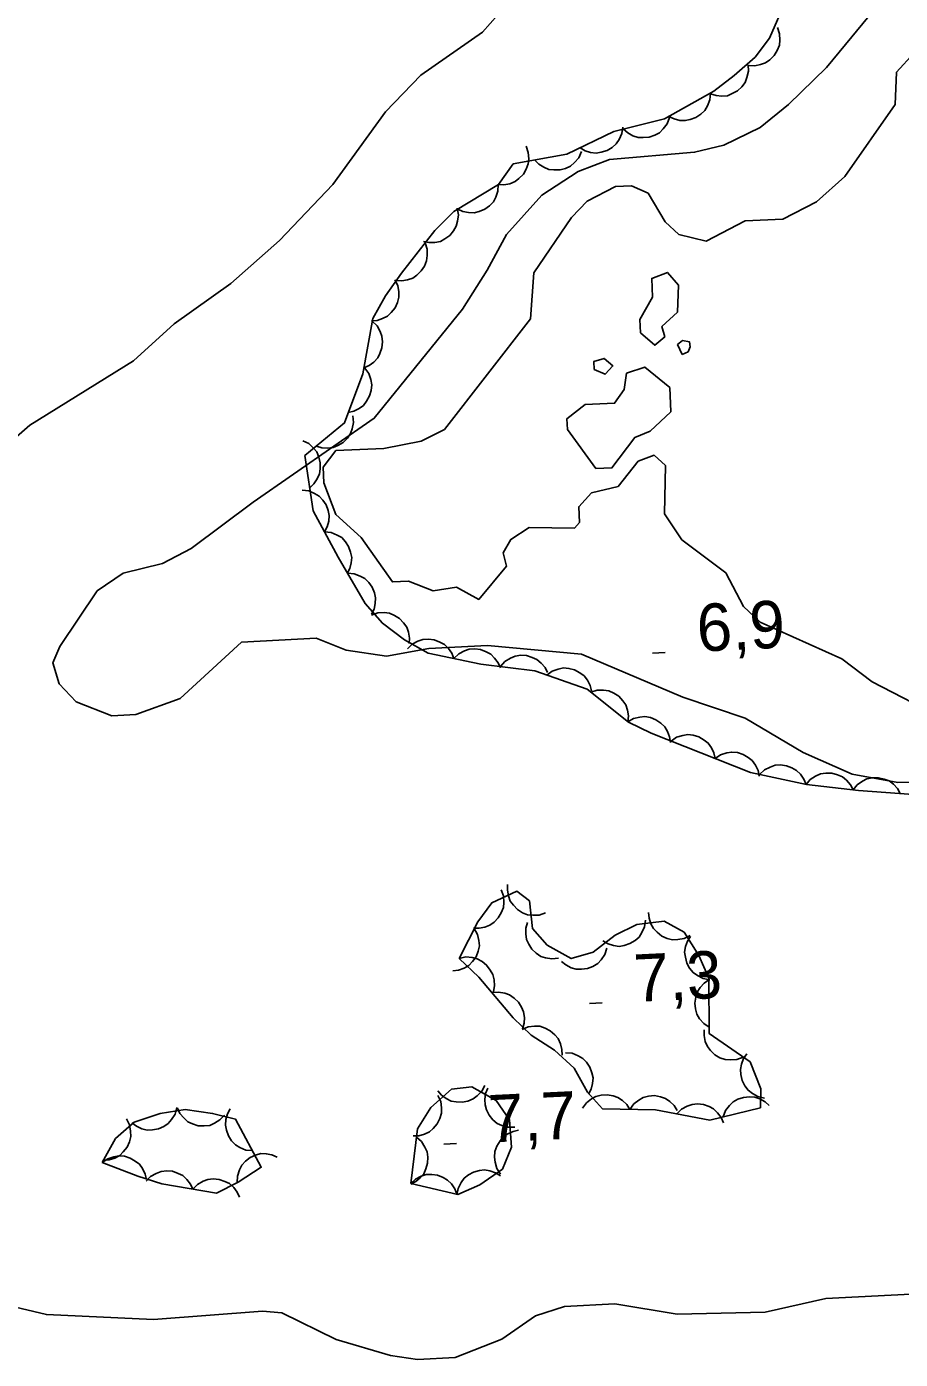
# Model space of a CAD drawing. Extents: x 336540 to 340074, y 5572036 to 5573747.
# Drawn here: x 336921.5 to 336976.8, y 5573236.8 to 5573321.1 of the extents above; entities that cross this region are included whole.
import ezdxf

# ---------------------------------------------------------------- set-up
doc = ezdxf.new("R2010")
doc.units = 0
for name, color, linetype in [('Niveau 2', 7, 'Continuous'), ('Niveau 3', 7, 'Continuous'), ('Niveau 4', 7, 'Continuous'), ('Niveau 44', 7, 'Continuous')]:
    doc.layers.add(name, color=color, linetype=linetype)

msp = doc.modelspace()

# ---------------------------------------------------------------- linework, layer by layer
at = {"layer": 'Niveau 2'}
for points in [[(336975.65, 5573322.77), (336972.15, 5573318.53), (336969.74, 5573316.19), (336967.94, 5573314.73), (336965.64, 5573313.61), (336963.79, 5573313.17), (336958.41, 5573312.71), (336956.42, 5573311.95), (336954.12, 5573310.46), (336951.88, 5573307.97), (336950.65, 5573305.7), (336949.09, 5573303.24), (336943.5, 5573296.34), (336935.83, 5573291.03), (336931.91, 5573288.1), (336930.09, 5573287.15), (336927.6, 5573286.52), (336925.95, 5573285.41), (336923.6, 5573281.89), (336923.14, 5573280.86), (336923.55, 5573279.53), (336924.63, 5573278.39), (336926.89, 5573277.51), (336928.4, 5573277.58), (336931.22, 5573278.59), (336935.1, 5573282.17), (336939.82, 5573282.42), (336941.73, 5573281.65), (336944.27, 5573281.28), (336946.96, 5573281.76), (336950.68, 5573281.95), (336956.62, 5573281.41), (336963.04, 5573278.68), (336967, 5573277.36), (336970.66, 5573275.18), (336973.78, 5573273.81), (336976.67, 5573273.27), (336980.9, 5573273.32)], [(336951.34, 5573321.86), (336950.37, 5573320.78), (336946.46, 5573318.05), (336944.21, 5573315.72), (336940.88, 5573311.14), (336937.5, 5573307.58), (336934.43, 5573304.87), (336930.83, 5573302.31), (336928.25, 5573299.97), (336921.7, 5573295.9), (336918.79, 5573293.38)], [(336919.15, 5573240.45), (336922.74, 5573239.6), (336929.52, 5573239.29), (336936.43, 5573239.82), (336937.64, 5573239.72), (336941.1, 5573238.02), (336944.53, 5573237.01), (336946.24, 5573236.77), (336948.62, 5573236.88), (336951.58, 5573238.05), (336953.71, 5573239.52), (336955.55, 5573240.11), (336958.74, 5573240.28), (336962.68, 5573239.64), (336968.26, 5573239.76), (336972.11, 5573240.62), (336980.37, 5573241.05)]]:
    msp.add_lwpolyline(points, dxfattribs=at)
at = {"layer": 'Niveau 3'}
for p, q in [((336961.12, 5573281.46), (336961.92, 5573281.5)), ((336957.13, 5573259.29), (336957.93, 5573259.33)), ((336947.92, 5573250.39), (336948.72, 5573250.43))]:
    msp.add_line(p, q, dxfattribs=at)
at = {"layer": 'Niveau 4'}
for points in [[(336979.54, 5573277.33), (336975.04, 5573279.66), (336973.12, 5573281.11), (336967.94, 5573283.43), (336966.88, 5573284.41), (336965.78, 5573286.55), (336962.98, 5573288.64), (336961.89, 5573290.28), (336961.94, 5573293.34), (336961.23, 5573293.99), (336960.22, 5573293.61), (336958.95, 5573292.02), (336957.26, 5573291.61), (336956.46, 5573290.73), (336956.5, 5573289.73), (336956.18, 5573289.37), (336953.31, 5573289.41), (336952.16, 5573288.67), (336951.67, 5573287.81), (336951.89, 5573286.97), (336950.12, 5573284.87), (336948.72, 5573285.65), (336947.23, 5573285.41), (336945.68, 5573286.02), (336944.65, 5573285.98), (336942.67, 5573288.78), (336941.08, 5573290.24), (336940.31, 5573292.24), (336940.27, 5573293.24), (336941.08, 5573294.3), (336944.11, 5573294.43), (336946.47, 5573294.88), (336947.96, 5573295.63), (336953.39, 5573302.63), (336953.61, 5573305.54), (336956, 5573309.04), (336956.98, 5573310.08), (336958.78, 5573311.01), (336959.8, 5573311.05), (336960.85, 5573310.59), (336961.93, 5573308.77), (336962.8, 5573307.97), (336964.53, 5573307.54), (336967, 5573308.83), (336969.38, 5573308.93), (336971.52, 5573310.03), (336973.31, 5573311.64), (336976.5, 5573316.2), (336976.57, 5573318.23), (336977.7, 5573319.46)], [(336960.37, 5573301.75), (336960.33, 5573302.59), (336961.13, 5573303.99), (336961.08, 5573305.18), (336962.07, 5573305.56), (336962.78, 5573304.75), (336962.7, 5573303.04), (336961.71, 5573302.15), (336961.9, 5573301.48), (336961.27, 5573300.95), (336960.37, 5573301.75)], [(336963.01, 5573300.38), (336962.71, 5573301), (336963.02, 5573301.26), (336963.48, 5573301.17), (336963.51, 5573300.85), (336963.38, 5573300.53), (336963.01, 5573300.38)], [(336957.44, 5573299.43), (336957.42, 5573299.93), (336958.07, 5573300.12), (336958.62, 5573299.65), (336958.12, 5573299.12), (336957.44, 5573299.43)], [(336955.74, 5573295.62), (336955.71, 5573296.3), (336956.86, 5573297.2), (336958.72, 5573297.28), (336959.34, 5573298.15), (336959.48, 5573299.18), (336960.64, 5573299.57), (336962.22, 5573298.28), (336962.29, 5573296.75), (336960.98, 5573295.51), (336960, 5573295.12), (336958.56, 5573293.19), (336957.54, 5573293.15), (336955.74, 5573295.62)]]:
    msp.add_lwpolyline(points, dxfattribs=at)
at = {"layer": 'Niveau 44'}
for points in [[(336971.24, 5573326.6), (336968.53, 5573320.39), (336967.62, 5573319.18), (336966.3, 5573318.03), (336965.02, 5573317.03), (336961.89, 5573315.29), (336958.68, 5573314.49), (336955.7, 5573313.04), (336952.31, 5573312.43), (336951.38, 5573311.14), (336948.54, 5573309.42), (336947.33, 5573308.22), (336945.23, 5573305.51), (336944.22, 5573304.08), (336943.41, 5573302.65), (336942.78, 5573299.15), (336941.61, 5573296.04), (336939.11, 5573293.97), (336939.64, 5573290.47), (336941.22, 5573287.55), (336942.93, 5573284.62), (336944.02, 5573283.36), (336945.41, 5573282.3), (336946.92, 5573281.47), (336950.26, 5573280.78), (336953.68, 5573280.34), (336956.99, 5573279.18), (336959.61, 5573277.1), (336961.05, 5573276.4), (336967.33, 5573273.91), (336970.89, 5573273.15), (336974.18, 5573272.78), (336977.63, 5573272.52)], [(336969.04, 5573321.07), (336969.18, 5573320.67), (336969.19, 5573320.27), (336969.16, 5573319.94), (336969.03, 5573319.61), (336968.83, 5573319.3), (336968.55, 5573319.03), (336968.29, 5573318.84), (336967.96, 5573318.72), (336967.6, 5573318.65), (336967.24, 5573318.67)], [(336967.18, 5573318.71), (336967.2, 5573318.3), (336967.11, 5573317.9), (336967, 5573317.59), (336966.78, 5573317.31), (336966.51, 5573317.06), (336966.18, 5573316.88), (336965.88, 5573316.75), (336965.52, 5573316.73), (336965.15, 5573316.76), (336964.81, 5573316.87)], [(336964.79, 5573316.9), (336964.75, 5573316.49), (336964.6, 5573316.11), (336964.44, 5573315.82), (336964.19, 5573315.58), (336963.88, 5573315.37), (336963.52, 5573315.24), (336963.2, 5573315.17), (336962.85, 5573315.19), (336962.49, 5573315.28), (336962.17, 5573315.44)], [(336962.2, 5573315.37), (336962.05, 5573314.97), (336961.81, 5573314.65), (336961.58, 5573314.41), (336961.27, 5573314.25), (336960.92, 5573314.12), (336960.54, 5573314.1), (336960.21, 5573314.11), (336959.88, 5573314.22), (336959.56, 5573314.4), (336959.29, 5573314.64)], [(336959.24, 5573314.76), (336959.18, 5573314.35), (336959.01, 5573313.98), (336958.83, 5573313.7), (336958.57, 5573313.47), (336958.25, 5573313.28), (336957.88, 5573313.18), (336957.56, 5573313.12), (336957.21, 5573313.16), (336956.86, 5573313.27), (336956.55, 5573313.45)], [(336953.12, 5573313.55), (336953.26, 5573313.16), (336953.29, 5573312.75), (336953.26, 5573312.43), (336953.13, 5573312.1), (336952.95, 5573311.78), (336952.67, 5573311.51), (336952.42, 5573311.31), (336952.09, 5573311.18), (336951.72, 5573311.11), (336951.37, 5573311.12)], [(336956.62, 5573313.21), (336956.46, 5573312.82), (336956.19, 5573312.52), (336955.94, 5573312.3), (336955.62, 5573312.15), (336955.27, 5573312.05), (336954.88, 5573312.05), (336954.56, 5573312.08), (336954.24, 5573312.22), (336953.92, 5573312.42), (336953.67, 5573312.68)], [(336951.36, 5573311.13), (336951.34, 5573310.71), (336951.2, 5573310.33), (336951.05, 5573310.03), (336950.8, 5573309.78), (336950.51, 5573309.56), (336950.15, 5573309.42), (336949.83, 5573309.33), (336949.48, 5573309.35), (336949.12, 5573309.42), (336948.79, 5573309.57)], [(336948.75, 5573309.63), (336948.83, 5573309.22), (336948.78, 5573308.81), (336948.7, 5573308.49), (336948.53, 5573308.19), (336948.29, 5573307.91), (336947.97, 5573307.69), (336947.69, 5573307.53), (336947.34, 5573307.46), (336946.97, 5573307.45), (336946.62, 5573307.52)], [(336946.72, 5573307.43), (336946.85, 5573307.03), (336946.86, 5573306.63), (336946.82, 5573306.3), (336946.68, 5573305.97), (336946.48, 5573305.66), (336946.2, 5573305.4), (336945.94, 5573305.21), (336945.6, 5573305.1), (336945.24, 5573305.03), (336944.88, 5573305.06)], [(336944.8, 5573305.1), (336944.99, 5573304.73), (336945.05, 5573304.33), (336945.06, 5573304), (336944.97, 5573303.66), (336944.82, 5573303.32), (336944.58, 5573303.03), (336944.35, 5573302.8), (336944.03, 5573302.64), (336943.68, 5573302.52), (336943.32, 5573302.49)], [(336943.38, 5573302.47), (336943.68, 5573302.18), (336943.87, 5573301.83), (336943.99, 5573301.52), (336944.02, 5573301.17), (336943.99, 5573300.8), (336943.86, 5573300.44), (336943.72, 5573300.15), (336943.47, 5573299.89), (336943.18, 5573299.67), (336942.85, 5573299.52)], [(336942.91, 5573299.5), (336943.15, 5573299.16), (336943.28, 5573298.78), (336943.34, 5573298.45), (336943.31, 5573298.1), (336943.21, 5573297.75), (336943.02, 5573297.42), (336942.82, 5573297.15), (336942.54, 5573296.95), (336942.21, 5573296.78), (336941.86, 5573296.7)], [(336942.15, 5573296.49), (336942.19, 5573296.07), (336942.11, 5573295.67), (336942, 5573295.36), (336941.8, 5573295.07), (336941.53, 5573294.81), (336941.2, 5573294.62), (336940.9, 5573294.49), (336940.55, 5573294.45), (336940.18, 5573294.47), (336939.84, 5573294.57)], [(336938.97, 5573294.91), (336939.35, 5573294.73), (336939.65, 5573294.45), (336939.86, 5573294.2), (336940, 5573293.88), (336940.08, 5573293.52), (336940.08, 5573293.13), (336940.04, 5573292.81), (336939.89, 5573292.49), (336939.68, 5573292.18), (336939.42, 5573291.94)], [(336938.93, 5573291.78), (336939.35, 5573291.74), (336939.72, 5573291.58), (336940.01, 5573291.41), (336940.25, 5573291.16), (336940.45, 5573290.85), (336940.58, 5573290.49), (336940.65, 5573290.17), (336940.62, 5573289.82), (336940.53, 5573289.46), (336940.36, 5573289.14)], [(336940.36, 5573289.14), (336940.78, 5573289.1), (336941.15, 5573288.94), (336941.44, 5573288.78), (336941.68, 5573288.52), (336941.88, 5573288.21), (336942, 5573287.85), (336942.08, 5573287.53), (336942.05, 5573287.18), (336941.95, 5573286.82), (336941.79, 5573286.5)], [(336941.82, 5573286.52), (336942.24, 5573286.49), (336942.62, 5573286.35), (336942.91, 5573286.19), (336943.16, 5573285.94), (336943.37, 5573285.64), (336943.51, 5573285.28), (336943.59, 5573284.97), (336943.57, 5573284.61), (336943.49, 5573284.25), (336943.33, 5573283.93)], [(336943.33, 5573283.88), (336943.73, 5573284.02), (336944.13, 5573284.03), (336944.46, 5573284), (336944.79, 5573283.86), (336945.1, 5573283.66), (336945.36, 5573283.38), (336945.56, 5573283.12), (336945.67, 5573282.79), (336945.74, 5573282.42), (336945.72, 5573282.07)], [(336945.61, 5573281.74), (336945.91, 5573282.03), (336946.27, 5573282.22), (336946.58, 5573282.33), (336946.93, 5573282.35), (336947.3, 5573282.31), (336947.66, 5573282.17), (336947.95, 5573282.02), (336948.2, 5573281.77), (336948.41, 5573281.47), (336948.55, 5573281.13)], [(336948.55, 5573281.13), (336948.85, 5573281.42), (336949.21, 5573281.61), (336949.52, 5573281.72), (336949.87, 5573281.74), (336950.24, 5573281.7), (336950.6, 5573281.56), (336950.89, 5573281.41), (336951.13, 5573281.16), (336951.35, 5573280.86), (336951.49, 5573280.53)], [(336951.5, 5573280.62), (336951.78, 5573280.93), (336952.13, 5573281.15), (336952.43, 5573281.28), (336952.78, 5573281.33), (336953.15, 5573281.31), (336953.51, 5573281.2), (336953.81, 5573281.07), (336954.08, 5573280.84), (336954.32, 5573280.56), (336954.48, 5573280.24)], [(336954.44, 5573280.07), (336954.78, 5573280.32), (336955.16, 5573280.46), (336955.48, 5573280.53), (336955.83, 5573280.5), (336956.19, 5573280.41), (336956.53, 5573280.22), (336956.79, 5573280.04), (336957.01, 5573279.76), (336957.18, 5573279.43), (336957.27, 5573279.08)], [(336957.22, 5573278.99), (336957.62, 5573279.12), (336958.03, 5573279.12), (336958.36, 5573279.08), (336958.68, 5573278.94), (336958.99, 5573278.74), (336959.24, 5573278.45), (336959.43, 5573278.19), (336959.54, 5573277.85), (336959.6, 5573277.49), (336959.57, 5573277.13)], [(336959.57, 5573277.12), (336959.93, 5573277.33), (336960.33, 5573277.42), (336960.65, 5573277.45), (336961, 5573277.39), (336961.34, 5573277.25), (336961.66, 5573277.03), (336961.9, 5573276.81), (336962.08, 5573276.51), (336962.21, 5573276.17), (336962.27, 5573275.81)], [(336962.31, 5573275.9), (336962.65, 5573276.14), (336963.04, 5573276.26), (336963.37, 5573276.31), (336963.71, 5573276.27), (336964.07, 5573276.17), (336964.4, 5573275.97), (336964.66, 5573275.77), (336964.86, 5573275.48), (336965.02, 5573275.15), (336965.1, 5573274.8)], [(336965.1, 5573274.8), (336965.44, 5573275.03), (336965.83, 5573275.15), (336966.15, 5573275.21), (336966.5, 5573275.17), (336966.86, 5573275.06), (336967.18, 5573274.86), (336967.44, 5573274.67), (336967.65, 5573274.38), (336967.81, 5573274.04), (336967.88, 5573273.69)], [(336967.91, 5573273.79), (336968.21, 5573274.08), (336968.58, 5573274.26), (336968.89, 5573274.37), (336969.24, 5573274.39), (336969.61, 5573274.34), (336969.96, 5573274.2), (336970.25, 5573274.05), (336970.5, 5573273.8), (336970.71, 5573273.49), (336970.85, 5573273.16)], [(336970.85, 5573273.15), (336971.12, 5573273.47), (336971.46, 5573273.69), (336971.76, 5573273.83), (336972.11, 5573273.88), (336972.48, 5573273.87), (336972.85, 5573273.77), (336973.15, 5573273.64), (336973.42, 5573273.42), (336973.66, 5573273.14), (336973.83, 5573272.82)], [(336973.83, 5573272.81), (336974.09, 5573273.13), (336974.42, 5573273.37), (336974.71, 5573273.52), (336975.06, 5573273.58), (336975.43, 5573273.58), (336975.8, 5573273.49), (336976.11, 5573273.38), (336976.39, 5573273.17), (336976.64, 5573272.89), (336976.82, 5573272.58)], [(336954.35, 5573265.03), (336953.95, 5573264.89), (336953.55, 5573264.88), (336953.22, 5573264.91), (336952.89, 5573265.04), (336952.58, 5573265.24), (336952.32, 5573265.52), (336952.12, 5573265.78), (336952, 5573266.11), (336951.94, 5573266.47), (336951.95, 5573266.83)], [(336948.89, 5573262.15), (336950.13, 5573260.95), (336952.3, 5573258.39), (336953.44, 5573257.28), (336954.91, 5573256.34), (336956.16, 5573255.21), (336957.01, 5573253.68), (336957.97, 5573252.63), (336961.32, 5573252.56), (336964.76, 5573251.91), (336967.96, 5573252.69), (336967.98, 5573253.89), (336967.31, 5573255.59), (336964.72, 5573257.39), (336964.7, 5573260.9), (336964.07, 5573262.33), (336963.13, 5573263.81), (336961.86, 5573264.51), (336960.13, 5573264.29), (336958.76, 5573263.62), (336957.37, 5573262.54), (336955.98, 5573262.14), (336954.45, 5573262.99), (336953.52, 5573264.05), (336953.34, 5573265.79), (336952.53, 5573266.4), (336950.95, 5573265.67), (336950.06, 5573264.46), (336948.89, 5573262.15)], [(336951.55, 5573266.49), (336951.69, 5573266.1), (336951.71, 5573265.69), (336951.68, 5573265.36), (336951.55, 5573265.03), (336951.36, 5573264.72), (336951.09, 5573264.45), (336950.83, 5573264.25), (336950.5, 5573264.13), (336950.14, 5573264.06), (336949.78, 5573264.07)], [(336955.18, 5573262.16), (336954.76, 5573262.11), (336954.36, 5573262.18), (336954.05, 5573262.27), (336953.76, 5573262.47), (336953.49, 5573262.73), (336953.29, 5573263.05), (336953.15, 5573263.35), (336953.1, 5573263.7), (336953.11, 5573264.07), (336953.2, 5573264.41)], [(336960.69, 5573264.56), (336960.63, 5573264.15), (336960.46, 5573263.78), (336960.28, 5573263.5), (336960.02, 5573263.27), (336959.7, 5573263.08), (336959.33, 5573262.97), (336959.01, 5573262.91), (336958.66, 5573262.96), (336958.31, 5573263.07), (336957.99, 5573263.25)], [(336963.51, 5573263.6), (336963.13, 5573263.41), (336962.73, 5573263.34), (336962.4, 5573263.33), (336962.06, 5573263.41), (336961.72, 5573263.56), (336961.42, 5573263.8), (336961.19, 5573264.03), (336961.03, 5573264.34), (336960.91, 5573264.69), (336960.88, 5573265.05)], [(336949.84, 5573264.03), (336950.05, 5573263.67), (336950.13, 5573263.27), (336950.16, 5573262.94), (336950.08, 5573262.6), (336949.95, 5573262.25), (336949.72, 5573261.95), (336949.5, 5573261.7), (336949.19, 5573261.53), (336948.84, 5573261.4), (336948.49, 5573261.36)], [(336964.75, 5573260.8), (336964.33, 5573260.87), (336963.97, 5573261.06), (336963.7, 5573261.25), (336963.48, 5573261.52), (336963.3, 5573261.85), (336963.21, 5573262.22), (336963.16, 5573262.54), (336963.22, 5573262.89), (336963.34, 5573263.24), (336963.54, 5573263.54)], [(336958.24, 5573262.79), (336958.11, 5573262.39), (336957.88, 5573262.06), (336957.66, 5573261.82), (336957.35, 5573261.64), (336957.01, 5573261.5), (336956.63, 5573261.46), (336956.3, 5573261.46), (336955.97, 5573261.56), (336955.64, 5573261.73), (336955.36, 5573261.96)], [(336948.89, 5573262.15), (336949.3, 5573262.24), (336949.7, 5573262.2), (336950.03, 5573262.13), (336950.33, 5573261.96), (336950.62, 5573261.72), (336950.85, 5573261.41), (336951.01, 5573261.13), (336951.09, 5573260.79), (336951.11, 5573260.42), (336951.05, 5573260.06)], [(336964.72, 5573257.79), (336964.37, 5573258.02), (336964.11, 5573258.33), (336963.94, 5573258.62), (336963.85, 5573258.95), (336963.81, 5573259.32), (336963.87, 5573259.7), (336963.96, 5573260.02), (336964.15, 5573260.31), (336964.4, 5573260.58), (336964.7, 5573260.79)], [(336950.95, 5573259.98), (336951.37, 5573260.02), (336951.77, 5573259.95), (336952.08, 5573259.84), (336952.37, 5573259.64), (336952.63, 5573259.38), (336952.83, 5573259.05), (336952.96, 5573258.76), (336953.01, 5573258.41), (336952.99, 5573258.04), (336952.89, 5573257.69)], [(336952.87, 5573257.64), (336953.26, 5573257.81), (336953.66, 5573257.85), (336953.99, 5573257.85), (336954.33, 5573257.74), (336954.65, 5573257.57), (336954.94, 5573257.31), (336955.15, 5573257.07), (336955.3, 5573256.74), (336955.39, 5573256.39), (336955.4, 5573256.03)], [(336966.86, 5573255.9), (336966.47, 5573255.75), (336966.06, 5573255.72), (336965.73, 5573255.74), (336965.4, 5573255.86), (336965.08, 5573256.05), (336964.81, 5573256.32), (336964.6, 5573256.57), (336964.47, 5573256.89), (336964.39, 5573257.26), (336964.39, 5573257.62)], [(336955.62, 5573256.17), (336956.04, 5573256.14), (336956.42, 5573255.99), (336956.71, 5573255.82), (336956.95, 5573255.57), (336957.16, 5573255.26), (336957.28, 5573254.9), (336957.36, 5573254.58), (336957.33, 5573254.23), (336957.24, 5573253.87), (336957.08, 5573253.55)], [(336968.21, 5573253.31), (336967.8, 5573253.4), (336967.45, 5573253.6), (336967.18, 5573253.8), (336966.97, 5573254.09), (336966.81, 5573254.42), (336966.73, 5573254.79), (336966.7, 5573255.12), (336966.77, 5573255.46), (336966.9, 5573255.81), (336967.11, 5573256.1)], [(336945.81, 5573247.89), (336948.8, 5573247.21), (336950.19, 5573247.82), (336951.63, 5573248.81), (336952.2, 5573250.19), (336952.07, 5573251.94), (336951.22, 5573253.16), (336949.69, 5573254.02), (336948.4, 5573253.87), (336947.08, 5573252.72), (336946.25, 5573251.37), (336945.81, 5573247.89)], [(336947.54, 5573253.46), (336947.71, 5573253.08), (336947.76, 5573252.68), (336947.76, 5573252.35), (336947.66, 5573252.01), (336947.49, 5573251.68), (336947.24, 5573251.39), (336947, 5573251.17), (336946.68, 5573251.02), (336946.32, 5573250.92), (336945.97, 5573250.91)], [(336950.51, 5573254.11), (336950.31, 5573253.74), (336950.03, 5573253.45), (336949.77, 5573253.25), (336949.44, 5573253.12), (336949.08, 5573253.05), (336948.7, 5573253.07), (336948.38, 5573253.12), (336948.06, 5573253.28), (336947.76, 5573253.5), (336947.53, 5573253.77)], [(336952.4, 5573251.46), (336951.98, 5573251.46), (336951.59, 5573251.57), (336951.29, 5573251.7), (336951.02, 5573251.93), (336950.79, 5573252.22), (336950.62, 5573252.56), (336950.52, 5573252.87), (336950.51, 5573253.22), (336950.56, 5573253.59), (336950.69, 5573253.93)], [(336956.69, 5573252.66), (336956.94, 5573253), (336957.26, 5573253.25), (336957.54, 5573253.41), (336957.88, 5573253.5), (336958.25, 5573253.52), (336958.63, 5573253.45), (336958.94, 5573253.35), (336959.23, 5573253.15), (336959.5, 5573252.9), (336959.69, 5573252.59)], [(336959.69, 5573252.59), (336959.94, 5573252.94), (336960.26, 5573253.18), (336960.54, 5573253.35), (336960.88, 5573253.43), (336961.25, 5573253.46), (336961.63, 5573253.39), (336961.94, 5573253.29), (336962.23, 5573253.09), (336962.5, 5573252.83), (336962.69, 5573252.53)], [(336965.61, 5573252.12), (336965.75, 5573252.51), (336966, 5573252.83), (336966.23, 5573253.07), (336966.54, 5573253.23), (336966.89, 5573253.35), (336967.27, 5573253.38), (336967.6, 5573253.37), (336967.93, 5573253.25), (336968.26, 5573253.07), (336968.52, 5573252.83)], [(336926.28, 5573249.23), (336928.54, 5573248.36), (336930.06, 5573247.87), (336933.52, 5573247.28), (336934.88, 5573247.99), (336936.35, 5573248.93), (336934.72, 5573251.97), (336933.26, 5573252.34), (336931.52, 5573252.59), (336929.95, 5573252.34), (336928.29, 5573251.78), (336927.12, 5573250.74), (336926.28, 5573249.23)], [(336931, 5573252.7), (336930.89, 5573252.29), (336930.67, 5573251.95), (336930.46, 5573251.7), (336930.17, 5573251.5), (336929.83, 5573251.35), (336929.45, 5573251.29), (336929.13, 5573251.28), (336928.78, 5573251.37), (336928.45, 5573251.52), (336928.16, 5573251.74)], [(336934.02, 5573252.23), (336933.73, 5573251.92), (336933.39, 5573251.71), (336933.08, 5573251.58), (336932.73, 5573251.54), (336932.36, 5573251.56), (336932, 5573251.68), (336931.7, 5573251.81), (336931.44, 5573252.05), (336931.2, 5573252.33), (336931.05, 5573252.66)], [(336935.79, 5573249.98), (336935.37, 5573250.02), (336935, 5573250.18), (336934.71, 5573250.35), (336934.47, 5573250.61), (336934.27, 5573250.91), (336934.15, 5573251.28), (336934.08, 5573251.6), (336934.11, 5573251.95), (336934.2, 5573252.31), (336934.37, 5573252.62)], [(336962.67, 5573252.3), (336962.96, 5573252.6), (336963.32, 5573252.79), (336963.63, 5573252.91), (336963.98, 5573252.94), (336964.35, 5573252.9), (336964.71, 5573252.77), (336965, 5573252.62), (336965.25, 5573252.38), (336965.47, 5573252.08), (336965.62, 5573251.75)], [(336927.81, 5573251.99), (336928, 5573251.62), (336928.07, 5573251.21), (336928.09, 5573250.88), (336928, 5573250.54), (336927.85, 5573250.21), (336927.61, 5573249.91), (336927.38, 5573249.68), (336927.07, 5573249.51), (336926.71, 5573249.4), (336926.36, 5573249.37)], [(336946.18, 5573250.83), (336946.5, 5573250.55), (336946.71, 5573250.21), (336946.85, 5573249.91), (336946.89, 5573249.56), (336946.88, 5573249.19), (336946.77, 5573248.82), (336946.64, 5573248.52), (336946.41, 5573248.26), (336946.13, 5573248.02), (336945.81, 5573247.85)], [(336951.5, 5573248.5), (336951.27, 5573248.85), (336951.16, 5573249.24), (336951.11, 5573249.57), (336951.15, 5573249.92), (336951.26, 5573250.27), (336951.47, 5573250.59), (336951.67, 5573250.85), (336951.96, 5573251.05), (336952.3, 5573251.2), (336952.65, 5573251.28)], [(336926.28, 5573249.23), (336926.62, 5573249.47), (336927.01, 5573249.59), (336927.33, 5573249.65), (336927.68, 5573249.62), (336928.04, 5573249.51), (336928.37, 5573249.32), (336928.63, 5573249.12), (336928.83, 5573248.84), (336929, 5573248.5), (336929.08, 5573248.15)], [(336934.83, 5573247.96), (336934.84, 5573248.37), (336934.97, 5573248.76), (336935.11, 5573249.06), (336935.35, 5573249.32), (336935.64, 5573249.54), (336935.99, 5573249.69), (336936.31, 5573249.79), (336936.66, 5573249.78), (336937.02, 5573249.71), (336937.35, 5573249.57)], [(336929.06, 5573248.04), (336929.34, 5573248.34), (336929.7, 5573248.54), (336930.01, 5573248.66), (336930.36, 5573248.7), (336930.72, 5573248.67), (336931.09, 5573248.54), (336931.38, 5573248.4), (336931.64, 5573248.16), (336931.86, 5573247.86), (336932.01, 5573247.54)], [(336945.81, 5573247.89), (336946.11, 5573248.18), (336946.48, 5573248.36), (336946.79, 5573248.46), (336947.14, 5573248.47), (336947.51, 5573248.42), (336947.86, 5573248.28), (336948.15, 5573248.12), (336948.4, 5573247.87), (336948.6, 5573247.56), (336948.74, 5573247.22)], [(336948.74, 5573247.18), (336948.81, 5573247.59), (336949, 5573247.96), (336949.19, 5573248.23), (336949.47, 5573248.45), (336949.79, 5573248.62), (336950.16, 5573248.72), (336950.48, 5573248.76), (336950.83, 5573248.7), (336951.18, 5573248.58), (336951.49, 5573248.39)], [(336932.01, 5573247.54), (336932.3, 5573247.84), (336932.66, 5573248.04), (336932.96, 5573248.16), (336933.31, 5573248.19), (336933.68, 5573248.16), (336934.04, 5573248.03), (336934.34, 5573247.9), (336934.6, 5573247.65), (336934.82, 5573247.36), (336934.97, 5573247.03)]]:
    msp.add_lwpolyline(points, dxfattribs=at)

# ---------------------------------------------------------------- texts
at = {"layer": 'Niveau 3'}
for s, p in [('6,9    ', (336964, 5573281.56)), ('7,3    ', (336960.01, 5573259.39)), ('7,7    ', (336950.8, 5573250.49))]:
    msp.add_text(s, height=3, rotation=2.7712, dxfattribs=at).set_placement(p)

doc.saveas('drawing.dxf')
